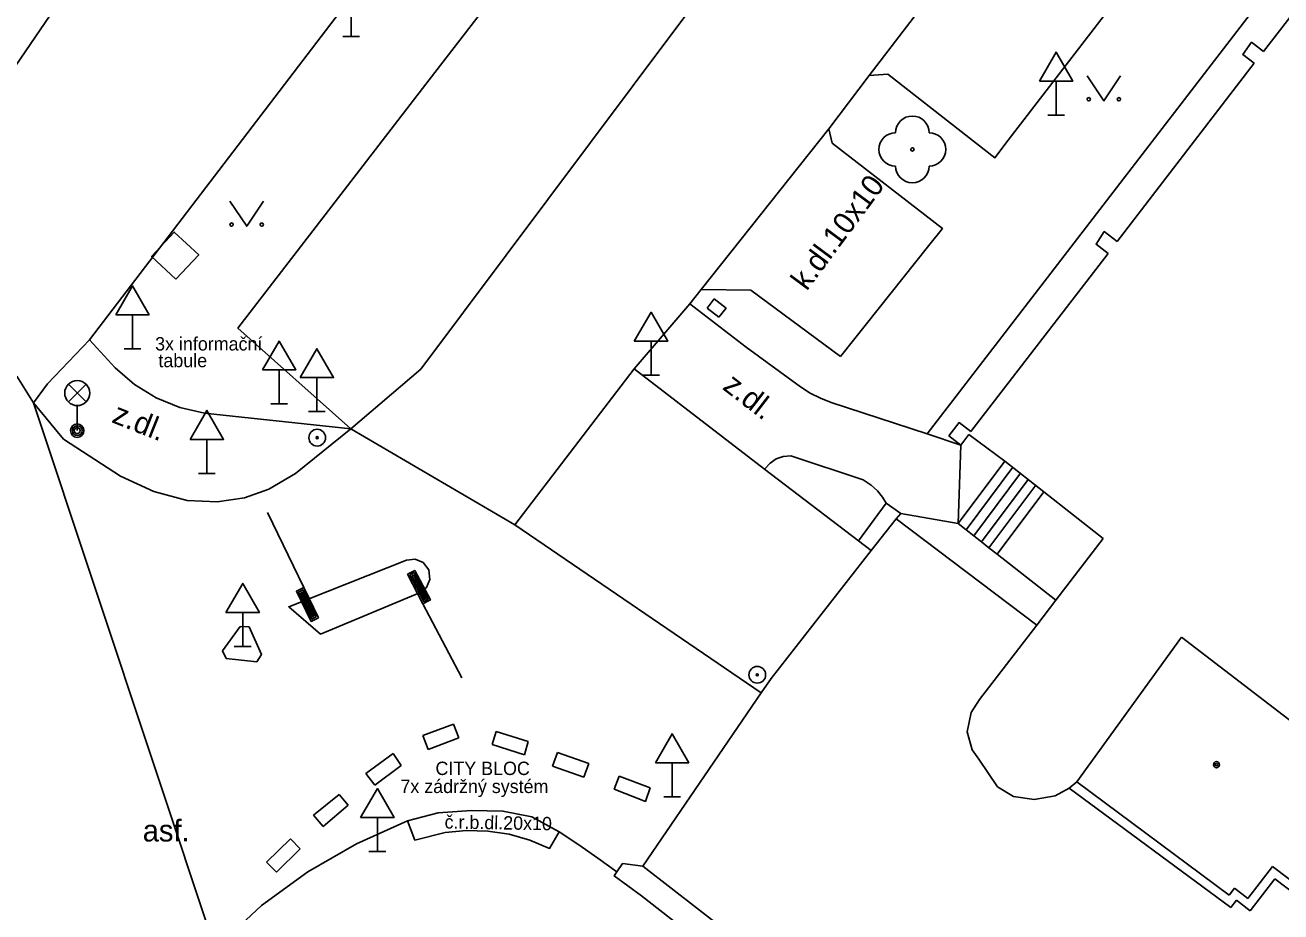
# Model space of a CAD drawing. Extents: x -598932 to -598196, y -1162207 to -1161504.
# Drawn here: x -598804.12 to -598766.54, y -1162073.72 to -1162047.17 of the extents above; entities that cross this region are included whole.
import ezdxf

# ---------------------------------------------------------------- set-up
doc = ezdxf.new("R2010")
doc.units = 0
for name, color, linetype in [('Level 22', 7, 'Continuous'), ('Level 25', 7, 'Continuous'), ('Level 26', 7, 'Continuous'), ('Level 33', 7, 'Continuous'), ('Level 34', 7, 'Continuous'), ('Level 36', 7, 'Continuous'), ('Level 39', 7, 'Continuous'), ('neurcene site - povrch.  znaky - skut. stav', 7, 'Continuous'), ('specificka linie pasportu komunikaci', 7, 'Continuous'), ('TM - budovy zdene_ betonove - VP', 7, 'Continuous'), ('TM - chodniky - VP', 7, 'Continuous'), ('TM - komunikace - VP', 7, 'Continuous'), ('TM - plot dreveny_ kovovy - VP', 7, 'Continuous'), ('TM - popis povrchu', 7, 'Continuous'), ('TM - poznamka', 7, 'Continuous'), ('TM - predmet maleho rozsahu (zamereny obvodem)', 7, 'Continuous'), ('TM - rozhrani mezi zpev. plochami mezi sebou - VP', 7, 'Continuous'), ('TM - rozhrani ploch obecne - VP', 7, 'Continuous'), ('TM - schody - VP', 7, 'Continuous')]:
    doc.layers.add(name, color=color, linetype=linetype)

msp = doc.modelspace()

# ---------------------------------------------------------------- linework, layer by layer
at = {"layer": 'Level 22'}
msp.add_circle((-598777.57, -1162050.89), 0.05, dxfattribs=at)
for centre, start, end in [((-598777.57, -1162050.39), 0, 180), ((-598778.07, -1162050.89), 90, 270), ((-598777.07, -1162050.89), 270, 90), ((-598777.57, -1162051.39), 180, 0)]:
    msp.add_arc(centre, 0.5, start, end, dxfattribs=at)
at = {"layer": 'Level 25'}
for centre, radius in [((-598795.38, -1162059.52), 0.25), ((-598795.38, -1162059.52), 0.0303), ((-598782.21, -1162066.62), 0.25), ((-598782.21, -1162066.62), 0.0303)]:
    msp.add_circle(centre, radius, dxfattribs=at)
at = {"layer": 'Level 26'}
msp.add_lwpolyline([(-598799.605, -1162054.777), (-598798.923, -1162054.045), (-598799.655, -1162053.363), (-598800.337, -1162054.095)], close=True, dxfattribs=at)
at = {"layer": 'Level 33'}
for p, q in [((-598802.825, -1162058.45), (-598802.295, -1162057.92)), ((-598802.825, -1162057.92), (-598802.295, -1162058.45)), ((-598802.56, -1162058.56), (-598802.56, -1162059.31)), ((-598795.777, -1162064.01), (-598796.869, -1162061.761)), ((-598792.214, -1162064.495), (-598791.048, -1162066.706))]:
    msp.add_line(p, q, dxfattribs=at)
for points in [[(-598792.68, -1162063.61), (-598792.214, -1162064.495), (-598791.993, -1162064.378), (-598792.459, -1162063.493)], [(-598792.612, -1162063.631), (-598792.193, -1162064.427), (-598792.06, -1162064.357), (-598792.48, -1162063.561)], [(-598792.545, -1162063.652), (-598792.172, -1162064.36), (-598792.128, -1162064.336), (-598792.501, -1162063.629)], [(-598795.34, -1162064.91), (-598795.777, -1162064.01), (-598796.002, -1162064.12), (-598795.565, -1162065.019)], [(-598795.407, -1162064.887), (-598795.8, -1162064.077), (-598795.935, -1162064.143), (-598795.542, -1162064.952)], [(-598795.474, -1162064.864), (-598795.823, -1162064.144), (-598795.868, -1162064.166), (-598795.519, -1162064.885)]]:
    msp.add_lwpolyline(points, close=True, dxfattribs=at)
for centre, radius in [((-598802.56, -1162058.185), 0.375), ((-598802.56, -1162059.31), 0.2), ((-598802.56, -1162059.31), 0.145), ((-598802.56, -1162059.31), 0.0876)]:
    msp.add_circle(centre, radius, dxfattribs=at)
at = {"layer": 'Level 34'}
for p, q in [((-598794.359, -1162046.492), (-598794.36, -1162047.51)), ((-598794.61, -1162047.51), (-598794.11, -1162047.51)), ((-598773.27, -1162048.842), (-598773.27, -1162049.86)), ((-598773.52, -1162049.86), (-598773.02, -1162049.86)), ((-598800.91, -1162055.842), (-598800.91, -1162056.86)), ((-598785.39, -1162056.632), (-598785.39, -1162057.65)), ((-598801.16, -1162056.86), (-598800.66, -1162056.86)), ((-598796.52, -1162057.492), (-598796.52, -1162058.51)), ((-598795.39, -1162057.722), (-598795.39, -1162058.74)), ((-598785.64, -1162057.65), (-598785.14, -1162057.65)), ((-598796.77, -1162058.51), (-598796.27, -1162058.51)), ((-598795.64, -1162058.74), (-598795.14, -1162058.74)), ((-598798.68, -1162059.572), (-598798.68, -1162060.59)), ((-598798.93, -1162060.59), (-598798.43, -1162060.59)), ((-598797.61, -1162064.752), (-598797.61, -1162065.77)), ((-598797.86, -1162065.77), (-598797.36, -1162065.77)), ((-598784.76, -1162069.252), (-598784.76, -1162070.27)), ((-598785.01, -1162070.27), (-598784.51, -1162070.27)), ((-598793.58, -1162070.892), (-598793.58, -1162071.91)), ((-598793.83, -1162071.91), (-598793.33, -1162071.91))]:
    msp.add_line(p, q, dxfattribs=at)
for points in [[(-598773.77, -1162048.842), (-598772.77, -1162048.842), (-598773.27, -1162047.976)], [(-598801.41, -1162055.842), (-598800.41, -1162055.842), (-598800.91, -1162054.976)], [(-598785.89, -1162056.632), (-598784.89, -1162056.632), (-598785.39, -1162055.766)], [(-598797.02, -1162057.492), (-598796.02, -1162057.492), (-598796.52, -1162056.626)], [(-598795.89, -1162057.722), (-598794.89, -1162057.722), (-598795.39, -1162056.856)], [(-598799.18, -1162059.572), (-598798.18, -1162059.572), (-598798.68, -1162058.706)], [(-598798.11, -1162064.752), (-598797.11, -1162064.752), (-598797.61, -1162063.886)], [(-598785.26, -1162069.252), (-598784.26, -1162069.252), (-598784.76, -1162068.386)], [(-598794.08, -1162070.892), (-598793.08, -1162070.892), (-598793.58, -1162070.026)]]:
    msp.add_lwpolyline(points, close=True, dxfattribs=at)
at = {"layer": 'Level 36'}
for points in [[(-598772.34, -1162048.69), (-598771.84, -1162049.44), (-598771.34, -1162048.69)], [(-598797.99, -1162052.44), (-598797.49, -1162053.19), (-598796.99, -1162052.44)]]:
    msp.add_lwpolyline(points, dxfattribs=at)
for centre in [(-598772.29, -1162049.39), (-598771.391, -1162049.39), (-598797.94, -1162053.14), (-598797.041, -1162053.14)]:
    msp.add_circle(centre, 0.05, dxfattribs=at)
at = {"layer": 'Level 39'}
for radius in [0.09, 0.0398]:
    msp.add_circle((-598768.47, -1162069.31), radius, dxfattribs=at)
at = {"layer": 'neurcene site - povrch.  znaky - skut. stav'}
for points in [[(-598783.71, -1162055.64), (-598783.5, -1162055.36)], [(-598783.5, -1162055.36), (-598783.14, -1162055.64)], [(-598783.36, -1162055.91), (-598783.71, -1162055.64)], [(-598783.14, -1162055.64), (-598783.36, -1162055.91)]]:
    msp.add_lwpolyline(points, dxfattribs=at)
at = {"layer": 'specificka linie pasportu komunikaci'}
for points in [[(-598785.92, -1162048.98), (-598775.483, -1162035.027), (-598774.992, -1162034.371), (-598769.53, -1162027.073), (-598769.53, -1162027.07)], [(-598789.469, -1162062.133), (-598794.37, -1162059.26), (-598792.28, -1162057.472), (-598785.92, -1162048.98)], [(-598802.19, -1162056.59), (-598803.449, -1162057.906), (-598803.87, -1162058.48)], [(-598782.09, -1162067.16), (-598789.469, -1162062.133), (-598785.89, -1162057.46)], [(-598803.87, -1162058.48), (-598798.43, -1162074.82)], [(-598776.12, -1162059.74), (-598776.2, -1162062.09)], [(-598778.05, -1162061.95), (-598777.92, -1162061.79)]]:
    msp.add_lwpolyline(points, dxfattribs=at)
at = {"layer": 'TM - budovy zdene_ betonove - VP'}
for points in [[(-598762.95, -1162042.61), (-598764.6, -1162044.76), (-598767.06, -1162047.96)], [(-598767.34, -1162048.31), (-598767.68, -1162048.05), (-598767.42, -1162047.68), (-598767.06, -1162047.96)], [(-598767.34, -1162048.31), (-598771.44, -1162053.65)], [(-598771.71, -1162054.01), (-598772.07, -1162053.73), (-598771.83, -1162053.35), (-598771.44, -1162053.65)], [(-598771.71, -1162054.01), (-598775.82, -1162059.34)], [(-598776.48, -1162059.47), (-598776.17, -1162059.07), (-598775.82, -1162059.34)], [(-598776.48, -1162059.47), (-598776.12, -1162059.74)], [(-598775.88, -1162059.43), (-598776.12, -1162059.74)], [(-598774.8, -1162060.22), (-598775.88, -1162059.43)], [(-598773.64, -1162061.14), (-598774.8, -1162060.22)], [(-598771.86, -1162062.54), (-598773.64, -1162061.14)], [(-598773.28, -1162064.39), (-598771.86, -1162062.54)], [(-598773.85, -1162065.13), (-598773.28, -1162064.39)], [(-598775.56, -1162067.36), (-598773.85, -1162065.13)], [(-598769.52, -1162065.49), (-598772.65, -1162069.82)], [(-598764.59, -1162069.28), (-598769.52, -1162065.49)], [(-598775.81, -1162067.75), (-598775.56, -1162067.36)], [(-598775.93, -1162068.33), (-598775.81, -1162067.75)], [(-598775.78, -1162068.87), (-598775.93, -1162068.33)], [(-598775.58, -1162069.15), (-598775.78, -1162068.87)], [(-598775.02, -1162069.97), (-598775.58, -1162069.15)], [(-598772.65, -1162069.82), (-598772.88, -1162070.01)], [(-598768.09, -1162073.22), (-598772.65, -1162069.82)], [(-598774.54, -1162070.26), (-598775.02, -1162069.97)], [(-598773.93, -1162070.35), (-598774.54, -1162070.26)], [(-598773.3, -1162070.24), (-598773.93, -1162070.35)], [(-598772.88, -1162070.01), (-598773.3, -1162070.24)], [(-598766.79, -1162072.36), (-598767.53, -1162073.32)], [(-598765.82, -1162073.1), (-598766.79, -1162072.36)], [(-598768.09, -1162073.22), (-598767.93, -1162073.01)], [(-598767.53, -1162073.32), (-598767.93, -1162073.01)]]:
    msp.add_lwpolyline(points, dxfattribs=at)
at = {"layer": 'TM - chodniky - VP'}
for points in [[(-598792.07, -1162043.32), (-598802.19, -1162056.59)], [(-598780.92, -1162058), (-598782.54, -1162056.81), (-598784.23, -1162055.51)], [(-598802.19, -1162056.59), (-598801.43, -1162057.43)], [(-598798.75, -1162058.79), (-598799.49, -1162058.62), (-598800.2, -1162058.33), (-598800.85, -1162057.93), (-598801.43, -1162057.43)], [(-598780, -1162058.47), (-598780.32, -1162058.34), (-598780.63, -1162058.19), (-598780.92, -1162058)], [(-598780, -1162058.47), (-598777.13, -1162059.41), (-598776.12, -1162059.74)], [(-598794.37, -1162059.26), (-598798.75, -1162058.79)], [(-598778.35, -1162061.48), (-598778.465, -1162061.304), (-598778.617, -1162061.114), (-598778.804, -1162060.945), (-598779.04, -1162060.78), (-598781.21, -1162060.06), (-598781.432, -1162060.084), (-598781.65, -1162060.15), (-598781.826, -1162060.284), (-598781.99, -1162060.46)], [(-598778.35, -1162061.48), (-598779.18, -1162062.61)], [(-598776.2, -1162062.09), (-598777.92, -1162061.79), (-598778.35, -1162061.48)], [(-598775.96, -1162062.28), (-598776.2, -1162062.09)], [(-598775.73, -1162062.46), (-598775.96, -1162062.28)], [(-598775.5, -1162062.64), (-598775.73, -1162062.46)], [(-598775.28, -1162062.82), (-598775.5, -1162062.64)], [(-598775.03, -1162063.01), (-598775.28, -1162062.82)], [(-598773.28, -1162064.39), (-598775.03, -1162063.01)], [(-598779.77, -1162077.83), (-598781.85, -1162076.22), (-598783.16, -1162075.2), (-598785.68, -1162073.24), (-598786.49, -1162072.64), (-598786.41, -1162072.52)]]:
    msp.add_lwpolyline(points, dxfattribs=at)
at = {"layer": 'TM - komunikace - VP'}
for points in [[(-598792.13, -1162048.94), (-598785.22, -1162039.97), (-598783.48, -1162037.69), (-598777.75, -1162030.25)], [(-598774.7, -1162050.61), (-598768.49, -1162042.53)], [(-598801.76, -1162044.51), (-598804.55, -1162048.6)], [(-598778.86, -1162048.68), (-598780.07, -1162050.27)], [(-598778.86, -1162048.68), (-598778.3, -1162048.64)], [(-598774.7, -1162050.61), (-598775.1, -1162051.14), (-598778.3, -1162048.64)], [(-598792.13, -1162048.94), (-598797.75, -1162056.24), (-598794.37, -1162059.26)], [(-598779.97, -1162050.7), (-598780.07, -1162050.27)], [(-598779.97, -1162050.7), (-598776.67, -1162053.26), (-598777.08, -1162053.77)], [(-598779.72, -1162057.09), (-598777.08, -1162053.77)], [(-598783.89, -1162055.08), (-598784.23, -1162055.51)], [(-598783.89, -1162055.08), (-598782.4, -1162055.1), (-598779.72, -1162057.09)], [(-598781.99, -1162060.46), (-598785.89, -1162057.46), (-598784.23, -1162055.51)], [(-598804.37, -1162057.68), (-598803.87, -1162058.48)], [(-598803.87, -1162058.48), (-598802.97, -1162059.56), (-598801.27, -1162060.67)], [(-598797.56, -1162061.32), (-598796.83, -1162061.06), (-598796.03, -1162060.59), (-598794.37, -1162059.26)], [(-598779.18, -1162062.61), (-598781.99, -1162060.46)], [(-598801.27, -1162060.67), (-598800.27, -1162061.13), (-598799.27, -1162061.4), (-598798.37, -1162061.44), (-598797.56, -1162061.32)], [(-598778.8, -1162062.9), (-598779.18, -1162062.61)], [(-598795.28, -1162065.4), (-598796.23, -1162064.58), (-598792.71, -1162063.19), (-598792.45, -1162063.16), (-598792.21, -1162063.26), (-598792.04, -1162063.48), (-598792.01, -1162063.77), (-598792.11, -1162064.01), (-598792.32, -1162064.17), (-598795.28, -1162065.4)], [(-598797.42, -1162065.18), (-598797.68, -1162065.17), (-598798.21, -1162065.9), (-598798.1, -1162066.13), (-598797.19, -1162066.23), (-598797.05, -1162066.01), (-598797.42, -1162065.18)], [(-598798.43, -1162074.82), (-598797.05, -1162073.53), (-598795.66, -1162072.52), (-598794.2, -1162071.68), (-598792.68, -1162070.99), (-598791.76, -1162070.75), (-598790.76, -1162070.68), (-598789.82, -1162070.7), (-598788.96, -1162070.87), (-598788.14, -1162071.32)], [(-598788.14, -1162071.32), (-598787.55, -1162071.71), (-598786.98, -1162072.11), (-598786.41, -1162072.52)], [(-598786.41, -1162072.52), (-598786.24, -1162072.27)], [(-598786.24, -1162072.27), (-598785.64, -1162072.35)]]:
    msp.add_lwpolyline(points, dxfattribs=at)
at = {"layer": 'TM - plot dreveny_ kovovy - VP'}
for points in [[(-598687.05, -1162043.92), (-598727.7, -1162096.43), (-598737.84, -1162109.52), (-598781.4, -1162075.64), (-598785.64, -1162072.35)], [(-598778.8, -1162062.9), (-598778.05, -1162061.95), (-598773.85, -1162065.13)], [(-598785.64, -1162072.35), (-598782.09, -1162067.16), (-598781.8, -1162066.73), (-598778.8, -1162062.9)]]:
    msp.add_lwpolyline(points, dxfattribs=at)
at = {"layer": 'TM - predmet maleho rozsahu (zamereny obvodem)'}
for points in [[(-598791.3, -1162068.1), (-598792.22, -1162068.44)], [(-598791.14, -1162068.51), (-598791.3, -1162068.1)], [(-598790.02, -1162068.32), (-598790.14, -1162068.71)], [(-598789.07, -1162068.62), (-598790.02, -1162068.32)], [(-598792.22, -1162068.44), (-598792.06, -1162068.86)], [(-598792.06, -1162068.86), (-598791.14, -1162068.51)], [(-598790.14, -1162068.71), (-598789.18, -1162069.02)], [(-598789.18, -1162069.02), (-598789.07, -1162068.62)], [(-598793.11, -1162068.98), (-598793.92, -1162069.57)], [(-598792.87, -1162069.33), (-598793.11, -1162068.98)], [(-598788.19, -1162068.95), (-598788.34, -1162069.35)], [(-598787.25, -1162069.28), (-598788.19, -1162068.95)], [(-598793.66, -1162069.92), (-598792.87, -1162069.33)], [(-598788.34, -1162069.35), (-598787.4, -1162069.68)], [(-598787.4, -1162069.68), (-598787.25, -1162069.28)], [(-598793.92, -1162069.57), (-598793.66, -1162069.92)], [(-598785.42, -1162070), (-598785.56, -1162070.41), (-598786.49, -1162070.04), (-598786.34, -1162069.65)], [(-598785.42, -1162070), (-598786.34, -1162069.65)], [(-598794.72, -1162070.2), (-598795.49, -1162070.82)], [(-598794.45, -1162070.52), (-598794.72, -1162070.2)], [(-598795.2, -1162071.16), (-598794.45, -1162070.52)], [(-598795.49, -1162070.82), (-598795.2, -1162071.16)], [(-598796.18, -1162071.53), (-598796.9, -1162072.23)], [(-598795.89, -1162071.83), (-598796.18, -1162071.53)], [(-598796.6, -1162072.53), (-598795.89, -1162071.83)], [(-598796.9, -1162072.23), (-598796.6, -1162072.53)]]:
    msp.add_lwpolyline(points, dxfattribs=at)
at = {"layer": 'TM - rozhrani mezi zpev. plochami mezi sebou - VP'}
for points in [[(-598778.86, -1162048.68), (-598777.19, -1162046.49), (-598775.77, -1162044.65), (-598774.35, -1162042.79), (-598772.92, -1162040.93), (-598771.47, -1162039.07)], [(-598780.07, -1162050.27), (-598783.89, -1162055.08)], [(-598792.68, -1162070.99), (-598792.454, -1162071.575)], [(-598792.454, -1162071.575), (-598791.554, -1162071.344)], [(-598790.271, -1162071.297), (-598790.914, -1162071.281), (-598791.554, -1162071.344)], [(-598789.016, -1162071.567), (-598789.635, -1162071.393), (-598790.271, -1162071.297)], [(-598789.016, -1162071.567), (-598788.424, -1162071.817), (-598788.14, -1162071.32)]]:
    msp.add_lwpolyline(points, dxfattribs=at)
at = {"layer": 'TM - rozhrani ploch obecne - VP'}
for points in [[(-598762.49, -1162040.37), (-598777.13, -1162059.41)], [(-598776.2, -1162062.09), (-598774.8, -1162060.22)], [(-598775.03, -1162063.01), (-598773.64, -1162061.14)], [(-598768.04, -1162073.59), (-598772.88, -1162070.01)], [(-598766.72, -1162072.73), (-598767.46, -1162073.69)], [(-598766.11, -1162073.2), (-598766.72, -1162072.73)], [(-598767.87, -1162073.37), (-598768.04, -1162073.59)], [(-598767.46, -1162073.69), (-598767.87, -1162073.37)]]:
    msp.add_lwpolyline(points, dxfattribs=at)
at = {"layer": 'TM - schody - VP'}
for points in [[(-598775.96, -1162062.28), (-598774.56, -1162060.4)], [(-598775.73, -1162062.46), (-598774.33, -1162060.58)], [(-598775.5, -1162062.64), (-598774.1, -1162060.77)], [(-598775.28, -1162062.82), (-598773.88, -1162060.94)]]:
    msp.add_lwpolyline(points, dxfattribs=at)

# ---------------------------------------------------------------- texts
at = {"layer": 'TM - popis povrchu'}
for s, height, rotation, p in [('k.dl.10x10', 0.65, 53.4882, (-598780.73, -1162055.15)), ('z.dl.', 0.65, 322.43, (-598783.28, -1162058.05)), ('z.dl.', 0.65, 338.34, (-598801.56, -1162059.05)), ('č.r.b.dl.20x10', 0.4, 359, (-598791.57, -1162071.22))]:
    msp.add_text(s, height=height, rotation=rotation, dxfattribs=at).set_placement(p)
msp.add_text('asf.', height=0.65, dxfattribs=at).set_placement((-598800.6, -1162071.61))
at = {"layer": 'TM - poznamka'}
for s, p in [('3x informační', (-598800.23, -1162056.91)), ('tabule', (-598800.13, -1162057.41)), ('CITY BLOC', (-598791.84, -1162069.62)), ('7x zádržný systém', (-598792.89, -1162070.16))]:
    msp.add_text(s, height=0.4, dxfattribs=at).set_placement(p)

doc.saveas('drawing.dxf')
